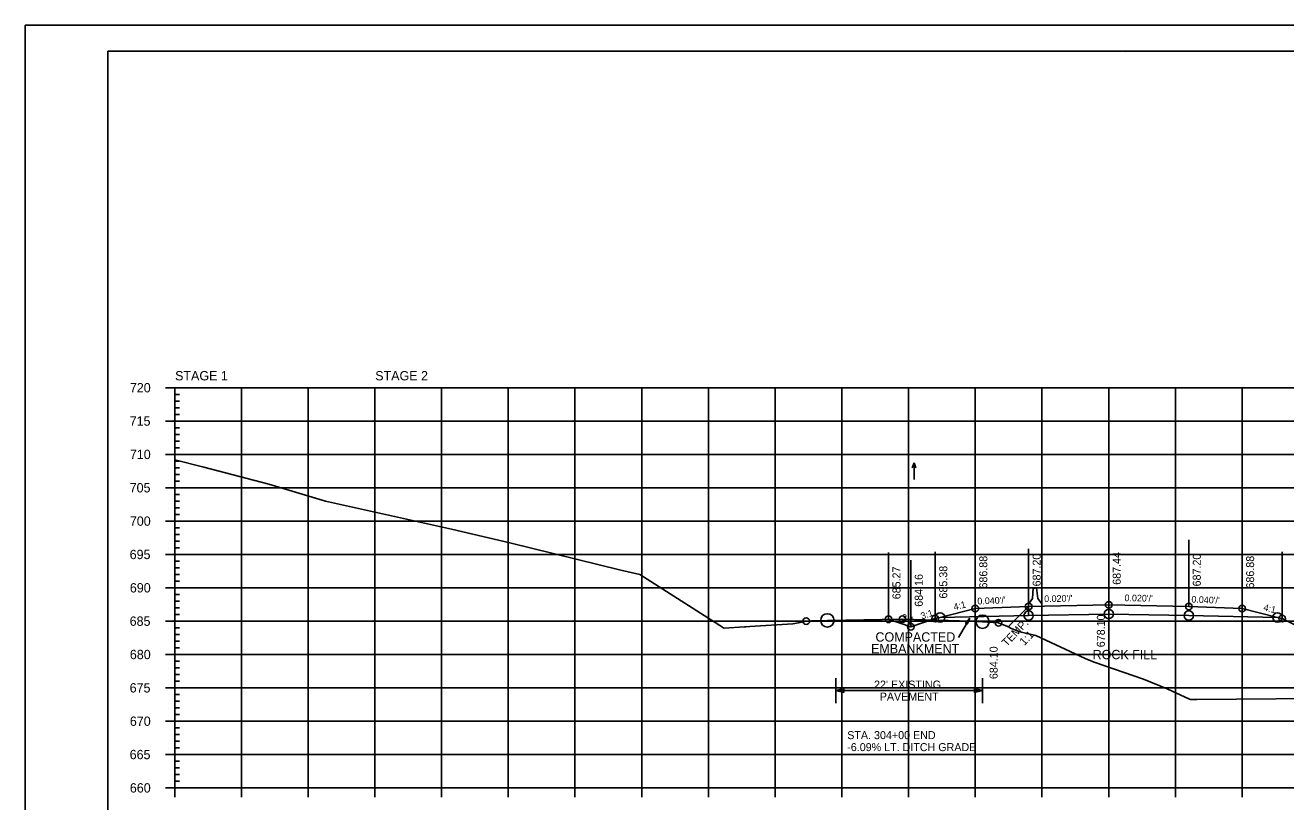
# Model space of a CAD drawing. Extents: x 1370515 to 1370849, y 383299 to 386073.
# Drawn here: x 1370515.4 to 1370704.3, y 384036.3 to 384152.8 of the extents above; entities that cross this region are included whole.
import ezdxf

# ---------------------------------------------------------------- set-up
doc = ezdxf.new("R2010")
doc.units = 0
for name, color, linetype in [('R_Alt Surface', 7, 'Continuous'), ('R_Axis', 7, 'Continuous'), ('R_Axis Annot', 7, 'Continuous'), ('R_Border', 7, 'Continuous'), ('R_Detour', 7, 'Continuous'), ('R_Drive', 7, 'Continuous'), ('R_Exist Surface', 7, 'Continuous'), ('R_Fin Surface', 7, 'Continuous'), ('R_Grid', 7, 'Continuous'), ('R_No Plot', 7, 'Continuous'), ('R_ROW Annot', 7, 'Continuous'), ('R_Water Annot', 7, 'Continuous'), ('R_Xsect Elev', 7, 'Continuous'), ('R_Xsect Slope', 7, 'Continuous')]:
    doc.layers.add(name, color=color, linetype=linetype)

msp = doc.modelspace()

# ---------------------------------------------------------------- linework, layer by layer
at = {"layer": 'R_Alt Surface'}
msp.add_lwpolyline([(1370652.52, 384063.98), (1370665.8, 384064.25), (1370677.8, 384064.49), (1370689.8, 384064.25), (1370703.09, 384063.98)], dxfattribs=at)
at = {"layer": 'R_Axis'}
for p, q in [((1370536.4, 384098.42), (1370539.2, 384098.42)), ((1370537.8, 384038.42), (1370537.8, 384098.42)), ((1370537.8, 384097.42), (1370538.5, 384097.42)), ((1370537.8, 384096.42), (1370538.5, 384096.42)), ((1370537.8, 384095.42), (1370538.5, 384095.42)), ((1370536.4, 384093.42), (1370539.2, 384093.42)), ((1370537.8, 384094.42), (1370538.5, 384094.42)), ((1370537.8, 384092.42), (1370538.5, 384092.42)), ((1370537.8, 384091.42), (1370538.5, 384091.42)), ((1370537.8, 384090.42), (1370538.5, 384090.42)), ((1370537.8, 384089.42), (1370538.5, 384089.42)), ((1370536.4, 384088.42), (1370539.2, 384088.42)), ((1370537.8, 384087.42), (1370538.5, 384087.42)), ((1370537.8, 384086.42), (1370538.5, 384086.42)), ((1370537.8, 384085.42), (1370538.5, 384085.42)), ((1370536.4, 384083.42), (1370539.2, 384083.42)), ((1370537.8, 384084.42), (1370538.5, 384084.42)), ((1370537.8, 384082.42), (1370538.5, 384082.42)), ((1370537.8, 384081.42), (1370538.5, 384081.42)), ((1370537.8, 384080.42), (1370538.5, 384080.42)), ((1370536.4, 384078.42), (1370539.2, 384078.42)), ((1370537.8, 384079.42), (1370538.5, 384079.42)), ((1370537.8, 384077.42), (1370538.5, 384077.42)), ((1370537.8, 384076.42), (1370538.5, 384076.42)), ((1370537.8, 384075.42), (1370538.5, 384075.42)), ((1370537.8, 384074.42), (1370538.5, 384074.42)), ((1370536.4, 384073.42), (1370539.2, 384073.42)), ((1370537.8, 384072.42), (1370538.5, 384072.42)), ((1370537.8, 384071.42), (1370538.5, 384071.42)), ((1370537.8, 384070.42), (1370538.5, 384070.42)), ((1370536.4, 384068.42), (1370539.2, 384068.42)), ((1370537.8, 384069.42), (1370538.5, 384069.42)), ((1370537.8, 384067.42), (1370538.5, 384067.42)), ((1370537.8, 384066.42), (1370538.5, 384066.42)), ((1370537.8, 384065.42), (1370538.5, 384065.42)), ((1370537.8, 384064.42), (1370538.5, 384064.42)), ((1370536.4, 384063.42), (1370539.2, 384063.42)), ((1370537.8, 384062.42), (1370538.5, 384062.42)), ((1370537.8, 384061.42), (1370538.5, 384061.42)), ((1370537.8, 384060.42), (1370538.5, 384060.42)), ((1370537.8, 384059.42), (1370538.5, 384059.42)), ((1370536.4, 384058.42), (1370539.2, 384058.42)), ((1370537.8, 384057.42), (1370538.5, 384057.42)), ((1370537.8, 384056.42), (1370538.5, 384056.42)), ((1370537.8, 384055.42), (1370538.5, 384055.42)), ((1370536.4, 384053.42), (1370539.2, 384053.42)), ((1370537.8, 384054.42), (1370538.5, 384054.42)), ((1370537.8, 384052.42), (1370538.5, 384052.42)), ((1370537.8, 384051.42), (1370538.5, 384051.42)), ((1370537.8, 384050.42), (1370538.5, 384050.42)), ((1370537.8, 384049.42), (1370538.5, 384049.42)), ((1370536.4, 384048.42), (1370539.2, 384048.42)), ((1370537.8, 384047.42), (1370538.5, 384047.42)), ((1370537.8, 384046.42), (1370538.5, 384046.42)), ((1370537.8, 384045.42), (1370538.5, 384045.42)), ((1370537.8, 384044.42), (1370538.5, 384044.42)), ((1370536.4, 384043.42), (1370539.2, 384043.42)), ((1370537.8, 384042.42), (1370538.5, 384042.42)), ((1370537.8, 384041.42), (1370538.5, 384041.42)), ((1370537.8, 384040.42), (1370538.5, 384040.42)), ((1370537.8, 384037.02), (1370537.8, 384039.82)), ((1370547.8, 384037.02), (1370547.8, 384039.82)), ((1370557.8, 384037.02), (1370557.8, 384039.82)), ((1370567.8, 384037.02), (1370567.8, 384039.82)), ((1370577.8, 384037.02), (1370577.8, 384039.82)), ((1370587.8, 384037.02), (1370587.8, 384039.82)), ((1370597.8, 384037.02), (1370597.8, 384039.82)), ((1370607.8, 384037.02), (1370607.8, 384039.82)), ((1370617.8, 384037.02), (1370617.8, 384039.82)), ((1370627.8, 384037.02), (1370627.8, 384039.82)), ((1370637.8, 384037.02), (1370637.8, 384039.82)), ((1370647.8, 384037.02), (1370647.8, 384039.82)), ((1370657.8, 384037.02), (1370657.8, 384039.82)), ((1370667.8, 384037.02), (1370667.8, 384039.82)), ((1370677.8, 384037.02), (1370677.8, 384039.82)), ((1370687.8, 384037.02), (1370687.8, 384039.82)), ((1370697.8, 384037.02), (1370697.8, 384039.82)), ((1370536.4, 384038.42), (1370539.2, 384038.42)), ((1370537.8, 384039.42), (1370538.5, 384039.42)), ((1370537.8, 384038.42), (1370817.8, 384038.42))]:
    msp.add_line(p, q, dxfattribs=at)
at = {"layer": 'R_Border'}
for p, q in [((1370527.8, 384148.88), (1370843.98, 384148.88)), ((1370527.8, 383943.42), (1370527.8, 384148.88)), ((1370680.32, 384148.62), (1370680.32, 384148.62)), ((1370680.32, 384148.62), (1370680.32, 384148.62))]:
    msp.add_line(p, q, dxfattribs=at)
at = {"layer": 'R_Detour'}
for p, q in [((1370666.36, 384066.8), (1370666.5, 384068.39)), ((1370666.75, 384068.39), (1370666.5, 384068.39)), ((1370667, 384068.4), (1370666.75, 384068.39)), ((1370667.19, 384066.82), (1370667, 384068.4)), ((1370665.8, 384065.96), (1370666.36, 384066.8)), ((1370667.8, 384066), (1370667.19, 384066.82)), ((1370665.8, 384065.63), (1370662.75, 384062.57)), ((1370665.8, 384065.63), (1370665.8, 384065.96)), ((1370667.8, 384065.67), (1370665.8, 384065.63)), ((1370667.8, 384065.67), (1370667.8, 384066)), ((1370655.26, 384060.96), (1370656.97, 384063.88)), ((1370656.34, 384063.1), (1370656.97, 384063.88)), ((1370656.34, 384063.1), (1370656.6, 384062.95)), ((1370656.36, 384063.08), (1370656.89, 384063.74)), ((1370656.38, 384063.07), (1370656.8, 384063.59)), ((1370656.4, 384063.06), (1370656.72, 384063.45)), ((1370656.42, 384063.05), (1370656.63, 384063.3)), ((1370656.45, 384063.03), (1370656.55, 384063.16)), ((1370656.49, 384063.01), (1370656.55, 384063.16)), ((1370656.51, 384063), (1370656.63, 384063.3)), ((1370656.53, 384062.98), (1370656.72, 384063.45)), ((1370656.55, 384062.97), (1370656.8, 384063.59)), ((1370656.57, 384062.96), (1370656.89, 384063.74)), ((1370656.6, 384062.95), (1370656.97, 384063.88))]:
    msp.add_line(p, q, dxfattribs=at)
at = {"layer": 'R_Exist Surface'}
msp.add_lwpolyline([(1370537.8, 384087.62), (1370542.18, 384086.49), (1370551.91, 384083.96), (1370560.41, 384081.41), (1370579.29, 384077.2), (1370588.01, 384075.18), (1370604.66, 384071.08), (1370607.5, 384070.41), (1370618.27, 384063.57), (1370620.05, 384062.43), (1370620.13, 384062.38), (1370620.16, 384062.38), (1370623.21, 384062.57), (1370623.41, 384062.58), (1370624.03, 384062.62), (1370630.45, 384063.01), (1370631.28, 384063.19), (1370632.47, 384063.43), (1370633.26, 384063.46), (1370635.63, 384063.54), (1370643.84, 384063.68), (1370646.9, 384063.73), (1370655.44, 384063.46), (1370658.88, 384063.34), (1370659.61, 384063.29), (1370661.27, 384063.18), (1370662.89, 384062.51), (1370663.07, 384062.38), (1370664.5, 384061.83), (1370666.88, 384061.26), (1370674.25, 384057.82), (1370675.62, 384057.28), (1370683.01, 384054.72), (1370686.56, 384053.28), (1370689.93, 384051.73), (1370690.05, 384051.67), (1370690.15, 384051.65), (1370691.02, 384051.65), (1370702.88, 384051.78), (1370706.29, 384051.81)], dxfattribs=at)
at = {"layer": 'R_Fin Surface'}
msp.add_lwpolyline([(1370644.79, 384063.7), (1370648.13, 384062.58), (1370651.8, 384063.81), (1370652.52, 384063.98), (1370657.8, 384065.31), (1370665.8, 384065.63), (1370677.8, 384065.87), (1370689.8, 384065.63), (1370697.8, 384065.31), (1370703.09, 384063.98), (1370703.8, 384063.81), (1370731.07, 384050.17), (1370738.07, 384050.17), (1370751.77, 384054.74)], dxfattribs=at)
at = {"layer": 'R_Grid'}
for p, q in [((1370537.8, 384098.42), (1370817.8, 384098.42)), ((1370537.8, 384038.42), (1370537.8, 384098.42)), ((1370547.8, 384038.42), (1370547.8, 384098.42)), ((1370557.8, 384038.42), (1370557.8, 384098.42)), ((1370567.8, 384038.42), (1370567.8, 384098.42)), ((1370577.8, 384038.42), (1370577.8, 384098.42)), ((1370587.8, 384038.42), (1370587.8, 384098.42)), ((1370597.8, 384038.42), (1370597.8, 384098.42)), ((1370607.8, 384038.42), (1370607.8, 384098.42)), ((1370617.8, 384038.42), (1370617.8, 384098.42)), ((1370627.8, 384038.42), (1370627.8, 384098.42)), ((1370637.8, 384038.42), (1370637.8, 384098.42)), ((1370647.8, 384038.42), (1370647.8, 384098.42)), ((1370657.8, 384038.42), (1370657.8, 384098.42)), ((1370667.8, 384038.42), (1370667.8, 384098.42)), ((1370677.8, 384038.42), (1370677.8, 384098.42)), ((1370687.8, 384038.42), (1370687.8, 384098.42)), ((1370697.8, 384038.42), (1370697.8, 384098.42)), ((1370537.8, 384093.42), (1370817.8, 384093.42)), ((1370537.8, 384088.42), (1370817.8, 384088.42)), ((1370537.8, 384083.42), (1370817.8, 384083.42)), ((1370537.8, 384078.42), (1370817.8, 384078.42)), ((1370537.8, 384073.42), (1370817.8, 384073.42)), ((1370537.8, 384068.42), (1370817.8, 384068.42)), ((1370537.8, 384063.42), (1370817.8, 384063.42)), ((1370537.8, 384058.42), (1370817.8, 384058.42)), ((1370537.8, 384053.42), (1370817.8, 384053.42)), ((1370537.8, 384048.42), (1370817.8, 384048.42)), ((1370537.8, 384043.42), (1370817.8, 384043.42)), ((1370537.8, 384038.42), (1370817.8, 384038.42))]:
    msp.add_line(p, q, dxfattribs=at)
at = {"layer": 'R_No Plot'}
msp.add_line((1370515.4, 384152.78), (1370848.73, 384152.78), dxfattribs=at)
for points in [[(1370515.39, 384152.78), (1370848.73, 384152.78), (1370848.73, 383939.44), (1370515.39, 383939.44)], [(1370761.72, 384148.88), (1370761.72, 384139), (1370797.45, 384139), (1370797.45, 384136.08), (1370820.65, 384136.08), (1370820.65, 384112.87), (1370843.98, 384112.87), (1370843.98, 383943.42), (1370527.8, 383943.42), (1370527.8, 384148.88)]]:
    msp.add_lwpolyline(points, close=True, dxfattribs=at)
for centre, radius in [((1370677.8, 384065.87), 0.5), ((1370635.63, 384063.54), 1), ((1370652.52, 384063.98), 0.7), ((1370657.8, 384065.31), 0.5), ((1370665.8, 384064.25), 0.7), ((1370665.8, 384065.63), 0.5), ((1370677.8, 384064.49), 0.7), ((1370677.8, 384064.49), 0.7), ((1370689.8, 384064.25), 0.7), ((1370689.8, 384065.63), 0.5), ((1370697.8, 384065.31), 0.5), ((1370703.09, 384063.98), 0.7), ((1370632.47, 384063.43), 0.5), ((1370644.79, 384063.7), 0.5), ((1370646.9, 384063.73), 0.5), ((1370648.13, 384062.58), 0.5), ((1370648.13, 384062.58), 0.5), ((1370651.8, 384063.81), 0.5), ((1370651.8, 384063.81), 0.5), ((1370658.88, 384063.34), 1), ((1370661.27, 384063.18), 0.5), ((1370703.8, 384063.81), 0.5), ((1370703.8, 384063.81), 0.5)]:
    msp.add_circle(centre, radius, dxfattribs=at)
at = {"layer": 'R_ROW Annot'}
for p, q in [((1370636.9, 384051.12), (1370636.9, 384054.89)), ((1370658.9, 384051.12), (1370658.9, 384054.89)), ((1370658.9, 384053.01), (1370636.9, 384053.01))]:
    msp.add_line(p, q, dxfattribs=at)
for points in [[(1370638.1, 384052.71), (1370636.9, 384053.01), (1370638.1, 384053.31)], [(1370657.7, 384053.31), (1370658.9, 384053.01), (1370657.7, 384052.71)]]:
    msp.add_lwpolyline(points, close=True, dxfattribs=at)
at = {"layer": 'R_Water Annot'}
for p, q in [((1370648.63, 384087.17), (1370648.35, 384086.4)), ((1370648.63, 384084.66), (1370648.63, 384087.17)), ((1370648.63, 384087.17), (1370648.91, 384086.4))]:
    msp.add_line(p, q, dxfattribs=at)
at = {"layer": 'R_Xsect Elev'}
for p, q in [((1370677.8, 384065.87), (1370677.8, 384075.87)), ((1370657.8, 384065.31), (1370657.8, 384075.31)), ((1370665.8, 384064.25), (1370665.8, 384074.25)), ((1370689.8, 384065.63), (1370689.8, 384075.63)), ((1370697.8, 384065.31), (1370697.8, 384075.31)), ((1370644.79, 384063.7), (1370644.79, 384073.7)), ((1370648.13, 384062.58), (1370648.13, 384072.58)), ((1370651.8, 384063.81), (1370651.8, 384073.81)), ((1370703.8, 384063.81), (1370703.8, 384073.81)), ((1370677.82, 384056.51), (1370677.82, 384066.51))]:
    msp.add_line(p, q, dxfattribs=at)

# ---------------------------------------------------------------- texts
at = {"layer": 'R_Axis'}
msp.add_text('-', height=0.0001, dxfattribs=at).set_placement((1370537.8, 384038.42))
at = {"layer": 'R_Axis Annot'}
for s, p in [('STAGE 1', (1370537.86, 384099.52)), ('STAGE 2', (1370567.86, 384099.52)), ('720', (1370531.08, 384097.72)), ('715', (1370531.05, 384092.72)), ('710', (1370531.08, 384087.72)), ('705', (1370531.05, 384082.72)), ('700', (1370531.08, 384077.72)), ('695', (1370531.05, 384072.72)), ('690', (1370531.08, 384067.72)), ('685', (1370531.05, 384062.72)), ('COMPACTED', (1370642.84, 384060.35)), ('680', (1370531.08, 384057.72)), ('EMBANKMENT', (1370642.18, 384058.6)), ('ROCK FILL', (1370675.39, 384057.71)), ('675', (1370531.05, 384052.72)), ('670', (1370531.08, 384047.72)), ('665', (1370531.05, 384042.72)), ('660', (1370531.08, 384037.72))]:
    msp.add_text(s, height=1.4, dxfattribs=at).set_placement(p)
at = {"layer": 'R_Detour'}
for s, p in [('TEMP.', (1370662.52, 384059.51)), ('1:1', (1370665.16, 384059.68))]:
    msp.add_text(s, height=1.2, rotation=46.5651, dxfattribs=at).set_placement(p)
at = {"layer": 'R_Drive'}
for s, p in [('STA. 304+00 END', (1370638.61, 384045.73)), ('-6.09% LT. DITCH GRADE', (1370638.61, 384043.93))]:
    msp.add_text(s, height=1.2, dxfattribs=at).set_placement(p)
at = {"layer": 'R_No Plot'}
for p in [(1370560.36, 384081.36), (1370587.97, 384075.13), (1370607.46, 384070.36), (1370623.17, 384062.52), (1370630.41, 384062.96), (1370620.09, 384062.33), (1370663.03, 384062.33), (1370666.84, 384061.21), (1370675.58, 384057.23), (1370686.52, 384053.23), (1370690.11, 384051.6), (1370702.84, 384051.73)]:
    msp.add_text('+', height=0.1, dxfattribs=at).set_placement(p)
at = {"layer": 'R_ROW Annot'}
for s, p in [("22' EXISTING", (1370642.63, 384053.31)), ('PAVEMENT', (1370643.48, 384051.51))]:
    msp.add_text(s, height=1.2, dxfattribs=at).set_placement(p)
at = {"layer": 'R_Xsect Elev'}
for s, p in [('686.88', (1370659.6, 384068.31)), ('687.20', (1370667.6, 384068.63)), ('687.44', (1370679.6, 384068.87)), ('687.20', (1370691.6, 384068.63)), ('686.88', (1370699.6, 384068.31)), ('685.27', (1370646.59, 384066.7)), ('684.16', (1370649.93, 384065.58)), ('685.38', (1370653.6, 384066.81)), ('678.10', (1370677.22, 384059.51)), ('684.10', (1370661.15, 384054.73))]:
    msp.add_text(s, height=1.2, rotation=90, dxfattribs=at).set_placement(p)
at = {"layer": 'R_Xsect Slope'}
for s, rotation, p in [('4:1', 14.0362, (1370654.68, 384065.04)), ("0.040'/'", 2.2906, (1370658.13, 384065.92)), ("0.020'/'", 1.1458, (1370668.14, 384066.27)), ("0.020'/'", 358.8542, (1370680.16, 384066.42)), ("0.040'/'", 357.7094, (1370690.18, 384066.21)), ('3:1', 341.5651, (1370646.62, 384063.61)), ('3:1', 18.4349, (1370649.81, 384063.67)), ('4:1', 345.9638, (1370700.92, 384065.04))]:
    msp.add_text(s, height=1, rotation=rotation, dxfattribs=at).set_placement(p)

doc.saveas('drawing.dxf')
